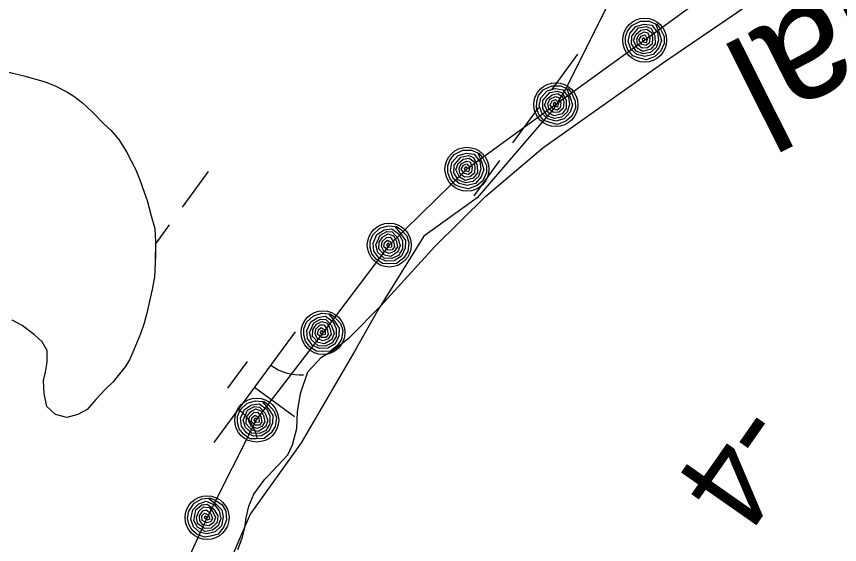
# Model space of a CAD drawing. Extents: x 3905714 to 3926767, y 183354 to 205755.
# Drawn here: x 3917427.9 to 3917727.7, y 196093.7 to 196286.2 of the extents above; entities that cross this region are included whole.
import ezdxf

# ---------------------------------------------------------------- set-up
doc = ezdxf.new("R2010")
doc.units = 0
for name, color, linetype in [('V-RIVR-EDGE', 7, 'Continuous'), ('V-RIVR-IDEN', 7, 'Continuous'), ('V-RIVR-RANG', 7, 'Continuous'), ('V-RRAP-FSHR', 7, 'Continuous'), ('V-TOPO-SHOR', 7, 'Continuous'), ('V-WETL-SWMP', 7, 'Continuous')]:
    doc.layers.add(name, color=color, linetype=linetype)

msp = doc.modelspace()

# ---------------------------------------------------------------- linework, layer by layer
at = {"layer": 'V-RIVR-EDGE'}
for points in [[(3917628.53, 196260.82), (3917666.46, 196337.04), (3917676.05, 196362.86), (3917693.75, 196380.56), (3917709.24, 196394.58), (3917709.98, 196410.06), (3917695.96, 196429.98), (3917700.39, 196446.21), (3917721.04, 196458.74), (3917744.64, 196474.97), (3917759.39, 196507.42), (3917782.26, 196523.65), (3917800.7, 196532.5), (3917824.3, 196526.6), (3917868.93, 196499.68), (3917880.36, 196480.87), (3917893.63, 196468.33), (3917904.7, 196467.59)], [(3917628.53, 196260.82), (3917623.58, 196252.57), (3917595.7, 196220.05), (3917576.19, 196206.11), (3917559.46, 196179.16), (3917551.1, 196164.29), (3917531.58, 196130.84), (3917513, 196104.82), (3917496.27, 196065.8), (3917477.69, 196051.86), (3917468.4, 196037.92), (3917455.39, 196013.76), (3917444.24, 195989.6), (3917439.59, 195971.95)]]:
    msp.add_lwpolyline(points, dxfattribs=at)
at = {"layer": 'V-RRAP-FSHR'}
for points in [[(3917924.36, 196451.91), (3917892.42, 196427.82), (3917860.49, 196403.73), (3917827.36, 196381.44), (3917792.77, 196361.35), (3917758.18, 196341.26), (3917723.59, 196321.18), (3917689.36, 196301.36), (3917656.68, 196277.52), (3917624.32, 196254.13), (3917591.95, 196230.5), (3917563.66, 196202.84), (3917539.52, 196170.95), (3917515.38, 196139.56), (3917497.3, 196103.53), (3917480.56, 196067.2), (3917463.74, 196030.91), (3917446.57, 195994.78), (3917429.39, 195958.66)], [(3917661.02, 196283.42), (3917662.34, 196281.8), (3917663.76, 196278.86), (3917663.79, 196276.28), (3917662.48, 196273.34), (3917660.38, 196271.56), (3917657.29, 196270.33), (3917654.47, 196271.03), (3917652.33, 196271.79), (3917650.54, 196274), (3917649.69, 196276.37), (3917649.74, 196278.73), (3917650.41, 196280.85), (3917652.04, 196282.89), (3917655.17, 196284.41), (3917658.35, 196284.41), (3917660.57, 196283.49), (3917661.92, 196280.24), (3917662.79, 196277.4), (3917661.89, 196274.75), (3917659.73, 196272.35), (3917656.73, 196271.55), (3917653.82, 196272.33), (3917651.7, 196274.15), (3917650.67, 196277.05), (3917651.22, 196279.98), (3917653.51, 196282.55), (3917656.52, 196283.4), (3917659.27, 196282.94), (3917661.32, 196280.27), (3917661.68, 196277.53), (3917660.83, 196274.82), (3917658.76, 196272.99), (3917656.16, 196272.54), (3917653.56, 196273.48), (3917651.94, 196276.16), (3917651.97, 196279.01), (3917654.49, 196281.96), (3917657.27, 196282.5), (3917659.05, 196281.8), (3917660.39, 196279.05), (3917660.46, 196276.18), (3917658.98, 196274.23), (3917656.05, 196273.44), (3917653.96, 196274.56), (3917652.6, 196277.34), (3917653.46, 196279.59), (3917655.34, 196281.13), (3917657.46, 196281.55), (3917659.13, 196280.34), (3917659.54, 196278.4), (3917659.36, 196276.1), (3917657.75, 196274.78), (3917655.8, 196274.63), (3917654.09, 196275.99), (3917653.8, 196277.88), (3917654.56, 196279.48), (3917656.52, 196280.51), (3917657.81, 196280.18), (3917658.52, 196278.3), (3917658.28, 196276.4), (3917657.13, 196275.53), (3917655.63, 196275.96), (3917654.6, 196277.52), (3917655.35, 196278.97), (3917656.6, 196279.45), (3917657.66, 196278.19), (3917657.26, 196276.6), (3917656.09, 196276.76), (3917655.83, 196277.87), (3917656.37, 196278.52), (3917656.72, 196277.54)], [(3917628.66, 196259.9), (3917629.98, 196258.29), (3917631.4, 196255.35), (3917631.43, 196252.77), (3917630.12, 196249.83), (3917628.02, 196248.05), (3917624.93, 196246.82), (3917622.11, 196247.52), (3917619.97, 196248.27), (3917618.18, 196250.49), (3917617.32, 196252.86), (3917617.38, 196255.22), (3917618.05, 196257.33), (3917619.68, 196259.38), (3917622.81, 196260.9), (3917625.99, 196260.89), (3917628.21, 196259.98), (3917629.56, 196256.73), (3917630.43, 196253.89), (3917629.53, 196251.24), (3917627.37, 196248.84), (3917624.37, 196248.04), (3917621.46, 196248.81), (3917619.34, 196250.64), (3917618.31, 196253.54), (3917618.86, 196256.47), (3917621.15, 196259.04), (3917624.16, 196259.89), (3917626.91, 196259.43), (3917628.96, 196256.76), (3917629.32, 196254.02), (3917628.47, 196251.31), (3917626.4, 196249.48), (3917623.8, 196249.03), (3917621.2, 196249.96), (3917619.57, 196252.65), (3917619.61, 196255.5), (3917622.13, 196258.45), (3917624.91, 196258.99), (3917626.69, 196258.29), (3917628.03, 196255.54), (3917628.1, 196252.66), (3917626.62, 196250.72), (3917623.69, 196249.93), (3917621.6, 196251.05), (3917620.24, 196253.82), (3917621.1, 196256.08), (3917622.98, 196257.62), (3917625.1, 196258.04), (3917626.77, 196256.83), (3917627.18, 196254.88), (3917627, 196252.59), (3917625.39, 196251.27), (3917623.44, 196251.12), (3917621.73, 196252.48), (3917621.44, 196254.37), (3917622.19, 196255.97), (3917624.16, 196256.99), (3917625.45, 196256.67), (3917626.16, 196254.79), (3917625.92, 196252.88), (3917624.77, 196252.02), (3917623.27, 196252.44), (3917622.24, 196254.01), (3917622.99, 196255.46), (3917624.24, 196255.93), (3917625.3, 196254.68), (3917624.9, 196253.09), (3917623.73, 196253.25), (3917623.47, 196254.36), (3917624.01, 196255.01), (3917624.36, 196254.03)], [(3917596.3, 196236.39), (3917597.62, 196234.78), (3917599.04, 196231.83), (3917599.07, 196229.25), (3917597.76, 196226.32), (3917595.66, 196224.54), (3917592.57, 196223.31), (3917589.75, 196224), (3917587.61, 196224.76), (3917585.82, 196226.97), (3917584.96, 196229.35), (3917585.02, 196231.71), (3917585.69, 196233.82), (3917587.32, 196235.87), (3917590.45, 196237.38), (3917593.63, 196237.38), (3917595.85, 196236.46), (3917597.2, 196233.21), (3917598.07, 196230.37), (3917597.17, 196227.73), (3917595.01, 196225.33), (3917592.01, 196224.53), (3917589.1, 196225.3), (3917586.98, 196227.12), (3917585.95, 196230.03), (3917586.5, 196232.96), (3917588.79, 196235.53), (3917591.79, 196236.38), (3917594.55, 196235.92), (3917596.6, 196233.25), (3917596.96, 196230.51), (3917596.11, 196227.79), (3917594.04, 196225.96), (3917591.44, 196225.52), (3917588.84, 196226.45), (3917587.21, 196229.14), (3917587.25, 196231.98), (3917589.77, 196234.94), (3917592.55, 196235.48), (3917594.33, 196234.78), (3917595.67, 196232.03), (3917595.74, 196229.15), (3917594.26, 196227.21), (3917591.33, 196226.42), (3917589.24, 196227.54), (3917587.88, 196230.31), (3917588.74, 196232.56), (3917590.62, 196234.11), (3917592.74, 196234.53), (3917594.41, 196233.32), (3917594.81, 196231.37), (3917594.64, 196229.07), (3917593.03, 196227.76), (3917591.08, 196227.61), (3917589.37, 196228.97), (3917589.08, 196230.86), (3917589.83, 196232.45), (3917591.8, 196233.48), (3917593.09, 196233.15), (3917593.79, 196231.28), (3917593.56, 196229.37), (3917592.41, 196228.51), (3917590.91, 196228.93), (3917589.88, 196230.5), (3917590.63, 196231.95), (3917591.88, 196232.42), (3917592.94, 196231.17), (3917592.54, 196229.58), (3917591.37, 196229.74), (3917591.11, 196230.85), (3917591.65, 196231.5), (3917592, 196230.52)], [(3917566.11, 196209.74), (3917567.83, 196208.58), (3917570.05, 196206.18), (3917570.83, 196203.71), (3917570.43, 196200.53), (3917568.94, 196198.21), (3917566.34, 196196.14), (3917563.44, 196195.99), (3917561.17, 196196.09), (3917558.82, 196197.69), (3917557.3, 196199.71), (3917556.68, 196201.99), (3917556.7, 196204.2), (3917557.66, 196206.63), (3917560.22, 196208.99), (3917563.26, 196209.92), (3917565.66, 196209.68), (3917567.89, 196206.96), (3917569.55, 196204.5), (3917569.45, 196201.71), (3917568.08, 196198.78), (3917565.45, 196197.14), (3917562.44, 196197.04), (3917559.88, 196198.17), (3917558.05, 196200.65), (3917557.73, 196203.61), (3917559.17, 196206.74), (3917561.8, 196208.42), (3917564.57, 196208.78), (3917567.31, 196206.82), (3917568.45, 196204.3), (3917568.42, 196201.46), (3917566.97, 196199.11), (3917564.61, 196197.93), (3917561.85, 196198.07), (3917559.52, 196200.17), (3917558.72, 196202.9), (3917560.28, 196206.45), (3917562.79, 196207.78), (3917564.69, 196207.63), (3917566.77, 196205.39), (3917567.67, 196202.65), (3917566.82, 196200.36), (3917564.25, 196198.75), (3917561.92, 196199.23), (3917559.82, 196201.48), (3917559.98, 196203.89), (3917561.33, 196205.91), (3917563.24, 196206.93), (3917565.19, 196206.26), (3917566.14, 196204.51), (3917566.64, 196202.26), (3917565.48, 196200.53), (3917563.66, 196199.82), (3917561.63, 196200.62), (3917560.8, 196202.35), (3917561.06, 196204.1), (3917562.64, 196205.65), (3917563.97, 196205.71), (3917565.19, 196204.13), (3917565.52, 196202.23), (3917564.68, 196201.07), (3917563.11, 196201.04), (3917561.67, 196202.24), (3917561.97, 196203.85), (3917563.03, 196204.66), (3917564.41, 196203.77), (3917564.49, 196202.13), (3917563.32, 196201.95), (3917562.75, 196202.93), (3917563.08, 196203.71), (3917563.7, 196202.87)], [(3917541.97, 196177.85), (3917543.69, 196176.69), (3917545.91, 196174.28), (3917546.69, 196171.82), (3917546.29, 196168.63), (3917544.79, 196166.32), (3917542.2, 196164.24), (3917539.3, 196164.09), (3917537.03, 196164.2), (3917534.68, 196165.79), (3917533.16, 196167.82), (3917532.54, 196170.09), (3917532.56, 196172.31), (3917533.52, 196174.74), (3917536.08, 196177.1), (3917539.12, 196178.02), (3917541.52, 196177.79), (3917543.75, 196175.07), (3917545.41, 196172.61), (3917545.31, 196169.81), (3917543.94, 196166.89), (3917541.31, 196165.25), (3917538.29, 196165.15), (3917535.74, 196166.27), (3917533.91, 196168.76), (3917533.58, 196171.72), (3917535.03, 196174.85), (3917537.66, 196176.52), (3917540.43, 196176.89), (3917543.17, 196174.93), (3917544.31, 196172.41), (3917544.28, 196169.57), (3917542.83, 196167.21), (3917540.47, 196166.03), (3917537.71, 196166.17), (3917535.38, 196168.27), (3917534.58, 196171), (3917536.14, 196174.56), (3917538.65, 196175.89), (3917540.55, 196175.73), (3917542.63, 196173.49), (3917543.53, 196170.76), (3917542.68, 196168.47), (3917540.1, 196166.86), (3917537.78, 196167.33), (3917535.68, 196169.59), (3917535.84, 196171.99), (3917537.19, 196174.02), (3917539.1, 196175.03), (3917541.05, 196174.36), (3917542, 196172.61), (3917542.5, 196170.36), (3917541.34, 196168.64), (3917539.52, 196167.93), (3917537.48, 196168.73), (3917536.66, 196170.46), (3917536.92, 196172.2), (3917538.5, 196173.76), (3917539.83, 196173.82), (3917541.05, 196172.23), (3917541.38, 196170.33), (3917540.54, 196169.17), (3917538.97, 196169.15), (3917537.53, 196170.35), (3917537.83, 196171.95), (3917538.89, 196172.77), (3917540.27, 196171.87), (3917540.35, 196170.23), (3917539.18, 196170.05), (3917538.61, 196171.04), (3917538.94, 196171.81), (3917539.56, 196170.98)], [(3917517.83, 196145.96), (3917519.55, 196144.8), (3917521.77, 196142.39), (3917522.54, 196139.93), (3917522.15, 196136.74), (3917520.65, 196134.42), (3917518.06, 196132.35), (3917515.16, 196132.2), (3917512.89, 196132.3), (3917510.53, 196133.9), (3917509.02, 196135.93), (3917508.39, 196138.2), (3917508.42, 196140.42), (3917509.38, 196142.85), (3917511.94, 196145.21), (3917514.98, 196146.13), (3917517.38, 196145.9), (3917519.61, 196143.18), (3917521.27, 196140.71), (3917521.17, 196137.92), (3917519.8, 196134.99), (3917517.17, 196133.36), (3917514.15, 196133.25), (3917511.6, 196134.38), (3917509.77, 196136.86), (3917509.44, 196139.83), (3917510.89, 196142.95), (3917513.52, 196144.63), (3917516.29, 196144.99), (3917519.02, 196143.03), (3917520.17, 196140.52), (3917520.14, 196137.67), (3917518.69, 196135.32), (3917516.33, 196134.14), (3917513.57, 196134.28), (3917511.24, 196136.38), (3917510.44, 196139.11), (3917512, 196142.67), (3917514.51, 196143.99), (3917516.41, 196143.84), (3917518.49, 196141.6), (3917519.39, 196138.86), (3917518.54, 196136.57), (3917515.96, 196134.96), (3917513.64, 196135.44), (3917511.53, 196137.69), (3917511.7, 196140.1), (3917513.05, 196142.12), (3917514.96, 196143.14), (3917516.91, 196142.47), (3917517.86, 196140.72), (3917518.36, 196138.47), (3917517.2, 196136.74), (3917515.38, 196136.03), (3917513.35, 196136.84), (3917512.52, 196138.56), (3917512.78, 196140.31), (3917514.36, 196141.86), (3917515.69, 196141.92), (3917516.91, 196140.34), (3917517.24, 196138.44), (3917516.4, 196137.28), (3917514.83, 196137.25), (3917513.39, 196138.45), (3917513.69, 196140.06), (3917514.75, 196140.87), (3917516.13, 196139.98), (3917516.21, 196138.34), (3917515.04, 196138.16), (3917514.47, 196139.14), (3917514.8, 196139.92), (3917515.41, 196139.09)], [(3917498.21, 196110.79), (3917500.15, 196110.03), (3917502.83, 196108.15), (3917504.12, 196105.92), (3917504.41, 196102.72), (3917503.45, 196100.13), (3917501.36, 196097.55), (3917498.55, 196096.78), (3917496.31, 196096.4), (3917493.68, 196097.45), (3917491.76, 196099.11), (3917490.66, 196101.19), (3917490.21, 196103.37), (3917490.63, 196105.95), (3917492.62, 196108.8), (3917495.4, 196110.35), (3917497.79, 196110.64), (3917500.55, 196108.46), (3917502.7, 196106.41), (3917503.21, 196103.66), (3917502.49, 196100.51), (3917500.27, 196098.35), (3917497.35, 196097.6), (3917494.61, 196098.15), (3917492.29, 196100.18), (3917491.34, 196103.01), (3917492.08, 196106.37), (3917494.29, 196108.58), (3917496.92, 196109.52), (3917500.01, 196108.19), (3917501.66, 196105.98), (3917502.25, 196103.2), (3917501.34, 196100.59), (3917499.28, 196098.93), (3917496.56, 196098.48), (3917493.83, 196100.02), (3917492.47, 196102.52), (3917493.22, 196106.33), (3917495.39, 196108.17), (3917497.28, 196108.42), (3917499.8, 196106.68), (3917501.26, 196104.2), (3917500.92, 196101.78), (3917498.75, 196099.66), (3917496.38, 196099.62), (3917493.84, 196101.37), (3917493.49, 196103.76), (3917494.37, 196106.02), (3917496.02, 196107.43), (3917498.07, 196107.19), (3917499.37, 196105.69), (3917500.34, 196103.6), (3917499.58, 196101.66), (3917497.95, 196100.58), (3917495.79, 196100.93), (3917494.62, 196102.43), (3917494.5, 196104.2), (3917495.71, 196106.05), (3917496.99, 196106.4), (3917498.52, 196105.11), (3917499.25, 196103.33), (3917498.68, 196102.01), (3917497.16, 196101.65), (3917495.49, 196102.51), (3917495.44, 196104.15), (3917496.3, 196105.17), (3917497.83, 196104.59), (3917498.26, 196103.01), (3917497.17, 196102.58), (3917496.39, 196103.42), (3917496.55, 196104.25), (3917497.33, 196103.57)]]:
    msp.add_lwpolyline(points, dxfattribs=at)
for centre in [(3917656.68, 196277.52), (3917624.32, 196254.01), (3917591.95, 196230.5), (3917563.66, 196202.84), (3917539.52, 196170.95), (3917515.38, 196139.06), (3917497.3, 196103.53)]:
    msp.add_circle(centre, 8, dxfattribs=at)
at = {"layer": 'V-TOPO-SHOR'}
for points in [[(3917508.5, 196091.94), (3917510.25, 196096.37), (3917511.01, 196099.82), (3917511.53, 196103.52), (3917512.54, 196107.7), (3917514.29, 196112.14), (3917518.27, 196117.54), (3917519.26, 196118.52), (3917526.71, 196126.37), (3917528.46, 196130.06), (3917529.97, 196135.97), (3917530.26, 196142.14), (3917531.28, 196148.79), (3917534.04, 196156.67), (3917539.01, 196162.07), (3917543.21, 196164.51), (3917549.16, 196169.16), (3917560.58, 196180.69), (3917580.19, 196202.29), (3917598.8, 196220.68), (3917619.63, 196238.32), (3917663.23, 196269.15), (3917722.92, 196309.99)], [(3917425.04, 196265.82), (3917430.51, 196264.49), (3917434.42, 196263.42), (3917438.33, 196262.35), (3917442.24, 196260.76), (3917446.15, 196258.65), (3917448.75, 196257.07), (3917451.87, 196254.7), (3917455.51, 196251.28), (3917459.66, 196247.08), (3917462.26, 196244.71), (3917465.11, 196241.3), (3917467.96, 196236.84), (3917471.32, 196230.29), (3917472.86, 196226.63), (3917474.4, 196222.18), (3917475.43, 196219.04), (3917476.96, 196213.55), (3917478.24, 196208.84), (3917478.48, 196204.13), (3917478.45, 196199.43), (3917478.43, 196196.3), (3917478.14, 196191.34), (3917477.33, 196186.64), (3917476.26, 196182.47), (3917475.45, 196178.56), (3917474.38, 196174.39), (3917473.05, 196170.47), (3917470.67, 196164.74), (3917469.08, 196161.1), (3917467.5, 196158.49), (3917465.4, 196155.89), (3917463.03, 196153.04), (3917460.14, 196150.18), (3917456.72, 196146.54), (3917453.57, 196142.9), (3917450.16, 196141.1), (3917446.24, 196140.08), (3917442.06, 196141.15), (3917438.95, 196144.03), (3917437.93, 196148.74), (3917437.7, 196153.45), (3917438.5, 196156.57), (3917439.04, 196160.23), (3917439.07, 196164.41), (3917437.26, 196167.55), (3917434.4, 196170.18), (3917429.98, 196173.6), (3917426.33, 196175.45)]]:
    msp.add_lwpolyline(points, dxfattribs=at)
at = {"layer": 'V-WETL-SWMP'}
for p, q in [((3917663.23, 196269.15), (3917722.92, 196309.99)), ((3917632.23, 196272.37), (3917622.77, 196259.46)), ((3917619.63, 196238.32), (3917663.23, 196269.15)), ((3917425.03, 196265.82), (3917430.51, 196264.49)), ((3917430.51, 196264.49), (3917438.33, 196262.35)), ((3917438.33, 196262.35), (3917442.24, 196260.76)), ((3917442.24, 196260.76), (3917446.15, 196258.65)), ((3917446.15, 196258.65), (3917448.75, 196257.07)), ((3917448.75, 196257.07), (3917451.87, 196254.7)), ((3917451.87, 196254.7), (3917455.51, 196251.28)), ((3917455.51, 196251.28), (3917459.66, 196247.08)), ((3917618.05, 196253.01), (3917608.59, 196240.1)), ((3917459.66, 196247.08), (3917462.26, 196244.71)), ((3917462.26, 196244.71), (3917465.11, 196241.3)), ((3917465.11, 196241.3), (3917467.96, 196236.84)), ((3917598.8, 196220.68), (3917619.63, 196238.32)), ((3917467.96, 196236.84), (3917471.31, 196230.29)), ((3917603.86, 196233.65), (3917594.41, 196220.74)), ((3917471.31, 196230.29), (3917472.86, 196226.63)), ((3917497.7, 196229.61), (3917488.24, 196216.7)), ((3917472.86, 196226.63), (3917474.4, 196222.18)), ((3917474.4, 196222.18), (3917475.43, 196219.04)), ((3917580.19, 196202.29), (3917598.8, 196220.68)), ((3917475.43, 196219.04), (3917476.96, 196213.55)), ((3917476.96, 196213.55), (3917478.24, 196208.84)), ((3917478.24, 196208.84), (3917478.48, 196204.13)), ((3917483.52, 196210.25), (3917478.47, 196203.36)), ((3917478.48, 196204.13), (3917478.43, 196196.3)), ((3917560.58, 196180.69), (3917580.19, 196202.29)), ((3917478.43, 196196.3), (3917478.14, 196191.34)), ((3917478.14, 196191.34), (3917477.33, 196186.64)), ((3917477.33, 196186.64), (3917476.26, 196182.47)), ((3917476.26, 196182.47), (3917475.45, 196178.56)), ((3917475.45, 196178.56), (3917474.38, 196174.39)), ((3917549.16, 196169.16), (3917560.58, 196180.69)), ((3917429.98, 196173.6), (3917426.33, 196175.45)), ((3917434.4, 196170.18), (3917429.98, 196173.6)), ((3917474.38, 196174.39), (3917473.05, 196170.47)), ((3917437.26, 196167.55), (3917434.4, 196170.18)), ((3917473.05, 196170.47), (3917470.67, 196164.74)), ((3917529.33, 196171.2), (3917499.78, 196130.87)), ((3917543.21, 196164.51), (3917549.16, 196169.16)), ((3917439.07, 196164.41), (3917437.26, 196167.55)), ((3917439.04, 196160.23), (3917439.07, 196164.41)), ((3917470.67, 196164.74), (3917469.08, 196161.1)), ((3917539.01, 196162.07), (3917543.21, 196164.51)), ((3917438.5, 196156.57), (3917439.04, 196160.23)), ((3917469.08, 196161.1), (3917467.5, 196158.49)), ((3917511.88, 196160.44), (3917504.79, 196150.76)), ((3917534.04, 196156.67), (3917539.01, 196162.07)), ((3917467.5, 196158.49), (3917465.4, 196155.89)), ((3917437.7, 196153.45), (3917438.5, 196156.57)), ((3917465.4, 196155.89), (3917463.03, 196153.04)), ((3917531.28, 196148.79), (3917534.04, 196156.67)), ((3917437.93, 196148.74), (3917437.7, 196153.45)), ((3917463.03, 196153.04), (3917460.14, 196150.18)), ((3917438.95, 196144.04), (3917437.93, 196148.74)), ((3917460.14, 196150.18), (3917456.72, 196146.54)), ((3917514.56, 196151.04), (3917529.08, 196140.4)), ((3917530.26, 196142.14), (3917531.28, 196148.79)), ((3917456.72, 196146.54), (3917453.57, 196142.9)), ((3917442.06, 196141.14), (3917438.95, 196144.04)), ((3917453.57, 196142.9), (3917450.16, 196141.1)), ((3917446.24, 196140.07), (3917442.06, 196141.14)), ((3917450.16, 196141.1), (3917446.24, 196140.07)), ((3917529.97, 196135.97), (3917530.26, 196142.14)), ((3917528.46, 196130.06), (3917529.97, 196135.97)), ((3917526.71, 196126.37), (3917528.46, 196130.06)), ((3917519.26, 196118.52), (3917526.71, 196126.37)), ((3917518.27, 196117.54), (3917519.26, 196118.52)), ((3917514.29, 196112.14), (3917518.27, 196117.54)), ((3917512.54, 196107.7), (3917514.29, 196112.14)), ((3917511.53, 196103.52), (3917512.54, 196107.7)), ((3917511.01, 196099.82), (3917511.53, 196103.52)), ((3917510.25, 196096.37), (3917511.01, 196099.82)), ((3917508.5, 196091.94), (3917510.25, 196096.37))]:
    msp.add_line(p, q, dxfattribs=at)
for centre, start, end in [((3917531.07, 196173.18), 233, 274.5436), ((3917498.42, 196128.61), 13, 54.5436)]:
    msp.add_arc(centre, 17.62, start, end, dxfattribs=at)

# ---------------------------------------------------------------- texts
at = {"layer": 'V-RIVR-IDEN'}
msp.add_text('Aerial', height=42, rotation=206.6647, dxfattribs=at).set_placement((3917811.38, 196338.94))
at = {"layer": 'V-RIVR-RANG'}
msp.add_text('-4', height=33.5, rotation=234.9983, dxfattribs=at).set_placement((3917689.55, 196148))

doc.saveas('drawing.dxf')
